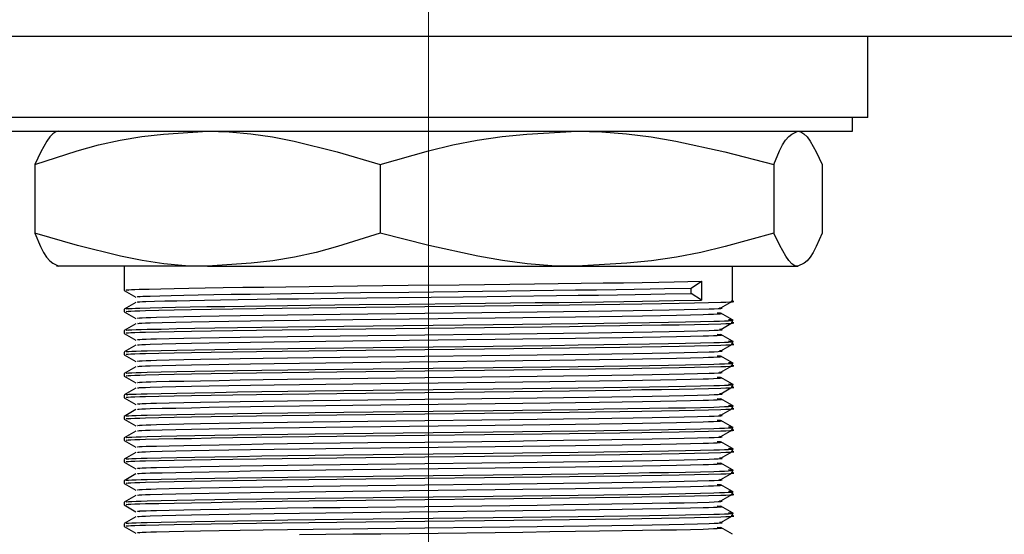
# Model space of a CAD drawing. Header units: millimetres. Extents: x 262469 to 275208, y -32539 to 9411.
# Tile 365 of 428: x 269168 to 269177, y -13289 to -13284. Entities that reach past the tile are written whole.
import ezdxf

# ---------------------------------------------------------------- set-up
doc = ezdxf.new("R2010")
doc.units = ezdxf.units.MM
doc.header["$LTSCALE"] = 100
doc.layers.add('$ IE_TELETECHNIKA', color=5, linetype='Continuous', lineweight=30)

msp = doc.modelspace()

# ---------------------------------------------------------------- linework, layer by layer
at = {"layer": '$ IE_TELETECHNIKA', "color": 7, "linetype": 'Continuous', "lineweight": 5, "ltscale": 20.32}
msp.add_line((269172.0395, -13291.7338), (269172.0395, -13282.764), dxfattribs=at)
at = {"layer": '$ IE_TELETECHNIKA', "color": 7, "linetype": 'Continuous'}
for p, q in [((269199.5395, -13284.2963), (269059.5395, -13284.2963)), ((269176.102, -13285.0463), (269176.102, -13284.2963)), ((269176.102, -13285.0463), (269167.977, -13285.0463)), ((269175.9592, -13285.1713), (269175.9592, -13285.0463)), ((269168.1199, -13285.1713), (269171.5602, -13285.1713)), ((269171.5602, -13285.1713), (269175.9592, -13285.1713)), ((269168.4003, -13285.4784), (269168.4003, -13286.1143)), ((269171.5924, -13285.4784), (269171.5924, -13286.1143)), ((269175.2316, -13285.4784), (269175.2316, -13286.1143)), ((269175.6787, -13285.4784), (269175.6787, -13286.1143)), ((269169.9964, -13286.4213), (269168.6026, -13286.4213)), ((269169.227, -13286.4213), (269169.227, -13286.6449)), ((269169.9964, -13286.4213), (269173.412, -13286.4213)), ((269173.412, -13286.4213), (269175.4552, -13286.4213)), ((269174.852, -13286.7441), (269174.852, -13286.4213)), ((269174.4676, -13286.6225), (269174.564, -13286.5605)), ((269174.564, -13286.5605), (269174.564, -13286.7341)), ((269169.2272, -13286.6451), (269169.3346, -13286.7072)), ((269174.4676, -13286.6721), (269174.4676, -13286.6225)), ((269169.3362, -13286.7553), (269169.2288, -13286.8173)), ((269174.564, -13286.7341), (269174.4676, -13286.6721)), ((269174.7445, -13286.8064), (269174.8519, -13286.7443)), ((269169.227, -13286.8185), (269169.227, -13286.8433)), ((269169.2272, -13286.8436), (269169.3346, -13286.9056)), ((269174.8503, -13286.9165), (269174.7429, -13286.8545)), ((269174.852, -13286.9426), (269174.852, -13286.9178)), ((269169.227, -13287.0169), (269169.227, -13287.0417)), ((269169.3362, -13286.9537), (269169.2288, -13287.0158)), ((269174.7445, -13287.0048), (269174.8519, -13286.9428)), ((269169.2272, -13287.042), (269169.3346, -13287.104)), ((269174.8503, -13287.115), (269174.7429, -13287.0529)), ((269174.852, -13287.141), (269174.852, -13287.1162)), ((269169.3362, -13287.1522), (269169.2288, -13287.2142)), ((269174.7445, -13287.2033), (269174.8519, -13287.1412)), ((269169.227, -13287.2154), (269169.227, -13287.2402)), ((269169.2272, -13287.2404), (269169.3346, -13287.3025)), ((269174.8503, -13287.3134), (269174.7429, -13287.2514)), ((269169.3362, -13287.3506), (269169.2288, -13287.4126)), ((269174.7445, -13287.4017), (269174.8519, -13287.3397)), ((269174.852, -13287.3394), (269174.852, -13287.3146)), ((269169.227, -13287.4138), (269169.227, -13287.4386)), ((269169.2272, -13287.4389), (269169.3346, -13287.5009)), ((269174.8503, -13287.5118), (269174.7429, -13287.4498)), ((269169.3362, -13287.549), (269169.2288, -13287.6111)), ((269174.7445, -13287.6001), (269174.8519, -13287.5381)), ((269174.852, -13287.5379), (269174.852, -13287.5131)), ((269169.227, -13287.6122), (269169.227, -13287.6371)), ((269169.2272, -13287.6373), (269169.3346, -13287.6994)), ((269174.8503, -13287.7103), (269174.7429, -13287.6482)), ((269169.3362, -13287.7475), (269169.2288, -13287.8095)), ((269174.7445, -13287.7986), (269174.8519, -13287.7365)), ((269174.852, -13287.7363), (269174.852, -13287.7115)), ((269169.227, -13287.8107), (269169.227, -13287.8355)), ((269169.2272, -13287.8358), (269169.3346, -13287.8978)), ((269174.8503, -13287.9087), (269174.7429, -13287.8467)), ((269174.7445, -13287.997), (269174.8519, -13287.935)), ((269174.852, -13287.9348), (269174.852, -13287.91)), ((269169.227, -13288.0091), (269169.227, -13288.0339)), ((269169.3362, -13287.9459), (269169.2288, -13288.0079)), ((269169.2272, -13288.0342), (269169.3346, -13288.0962)), ((269174.8503, -13288.1072), (269174.7429, -13288.0451)), ((269174.852, -13288.1332), (269174.852, -13288.1084)), ((269169.227, -13288.2076), (269169.227, -13288.2324)), ((269169.3362, -13288.1443), (269169.2288, -13288.2064)), ((269174.7445, -13288.1955), (269174.8519, -13288.1334)), ((269169.2272, -13288.2326), (269169.3346, -13288.2947)), ((269174.8503, -13288.3056), (269174.7429, -13288.2436)), ((269169.3362, -13288.3428), (269169.2288, -13288.4048)), ((269174.7445, -13288.3939), (269174.8519, -13288.3318)), ((269174.852, -13288.3316), (269174.852, -13288.3068)), ((269169.227, -13288.406), (269169.227, -13288.4308)), ((269169.2272, -13288.4311), (269169.3346, -13288.4931)), ((269174.8503, -13288.504), (269174.7429, -13288.442)), ((269169.3362, -13288.5412), (269169.2288, -13288.6033)), ((269174.7445, -13288.5923), (269174.8519, -13288.5303)), ((269174.852, -13288.5301), (269174.852, -13288.5053)), ((269169.227, -13288.6044), (269169.227, -13288.6292)), ((269169.2272, -13288.6295), (269169.3346, -13288.6915)), ((269174.8503, -13288.7025), (269174.7429, -13288.6404)), ((269169.3362, -13288.7397), (269169.2288, -13288.8017)), ((269174.7445, -13288.7908), (269174.8519, -13288.7287)), ((269174.852, -13288.7285), (269174.852, -13288.7037)), ((269169.227, -13288.8029), (269169.227, -13288.8277)), ((269169.2272, -13288.8279), (269169.3346, -13288.89)), ((269174.8503, -13288.9009), (269174.7429, -13288.8389))]:
    msp.add_line(p, q, dxfattribs=at)
for points in [[(269168.4003, -13285.4784), (269168.7933, -13285.3529), (269168.9908, -13285.2986), (269169.1895, -13285.2542), (269169.3898, -13285.222), (269169.5913, -13285.1997), (269169.9964, -13285.1713)], [(269168.6239, -13285.1713), (269168.5957, -13285.1768), (269168.5675, -13285.195), (269168.5395, -13285.2246), (269168.5115, -13285.2638), (269168.4559, -13285.3634), (269168.4003, -13285.4784)], [(269169.9964, -13285.1713), (269170.1982, -13285.1768), (269170.3991, -13285.195), (269170.5993, -13285.2246), (269170.7987, -13285.2638), (269171.1961, -13285.3634), (269171.5924, -13285.4784)], [(269171.5924, -13285.4784), (269172.0404, -13285.3529), (269172.2655, -13285.2986), (269172.4921, -13285.2542), (269172.7205, -13285.222), (269172.9502, -13285.1997), (269173.412, -13285.1713)], [(269173.412, -13285.1713), (269173.6421, -13285.1768), (269173.8712, -13285.195), (269174.0993, -13285.2246), (269174.3267, -13285.2638), (269174.7798, -13285.3634), (269175.2316, -13285.4784)], [(269175.2316, -13285.4784), (269175.2866, -13285.3529), (269175.3143, -13285.2986), (269175.3421, -13285.2542), (269175.3702, -13285.222), (269175.3984, -13285.1997), (269175.4552, -13285.1713)], [(269175.4552, -13285.1713), (269175.4834, -13285.1768), (269175.5116, -13285.195), (269175.5396, -13285.2246), (269175.5676, -13285.2638), (269175.6232, -13285.3634), (269175.6787, -13285.4784)], [(269169.9964, -13286.4213), (269169.7945, -13286.4159), (269169.5936, -13286.3977), (269169.3935, -13286.3681), (269169.194, -13286.3289), (269168.7966, -13286.2293), (269168.4003, -13286.1143)], [(269168.4003, -13286.1143), (269168.4554, -13286.2398), (269168.4831, -13286.2941), (269168.5109, -13286.3385), (269168.539, -13286.3707), (269168.5672, -13286.393), (269168.6239, -13286.4213)], [(269171.5924, -13286.1143), (269171.1995, -13286.2398), (269171.002, -13286.2941), (269170.8032, -13286.3385), (269170.6029, -13286.3707), (269170.4014, -13286.393), (269169.9964, -13286.4213)], [(269173.412, -13286.4213), (269173.1819, -13286.4159), (269172.9528, -13286.3977), (269172.7246, -13286.3681), (269172.4973, -13286.3289), (269172.0442, -13286.2293), (269171.5924, -13286.1143)], [(269175.2316, -13286.1143), (269174.7836, -13286.2398), (269174.5585, -13286.2941), (269174.3319, -13286.3385), (269174.1035, -13286.3707), (269173.8738, -13286.393), (269173.412, -13286.4213)], [(269175.4552, -13286.4213), (269175.4269, -13286.4159), (269175.3987, -13286.3977), (269175.3707, -13286.3681), (269175.3428, -13286.3289), (269175.2871, -13286.2293), (269175.2316, -13286.1143)], [(269175.6787, -13286.1143), (269175.6237, -13286.2398), (269175.596, -13286.2941), (269175.5682, -13286.3385), (269175.5401, -13286.3707), (269175.5119, -13286.393), (269175.4552, -13286.4213)], [(269169.2656, -13286.6452), (269169.2461, -13286.6424), (269169.2449, -13286.6411), (269169.2529, -13286.6397), (269169.2697, -13286.6384), (269169.2947, -13286.6371), (269169.3268, -13286.6359), (269169.3654, -13286.6346), (269169.4584, -13286.6321), (269169.5673, -13286.6296), (269169.6897, -13286.627), (269169.8261, -13286.6243), (269169.9772, -13286.6216), (269170.1436, -13286.6189), (269170.3246, -13286.6161), (269170.5183, -13286.6133), (269170.7229, -13286.6106), (269170.9366, -13286.6079), (269171.3852, -13286.6027), (269171.8519, -13286.5976), (269172.3249, -13286.5923), (269172.7919, -13286.587), (269173.0193, -13286.5842), (269173.2404, -13286.5815), (269173.453, -13286.5787), (269173.6546, -13286.576), (269173.8429, -13286.5732), (269174.0157, -13286.5706), (269174.1708, -13286.568), (269174.3105, -13286.5655), (269174.564, -13286.5605)], [(269169.3715, -13286.7072), (269169.3528, -13286.7044), (269169.3517, -13286.703), (269169.3595, -13286.7017), (269169.3758, -13286.7004), (269169.3998, -13286.6991), (269169.468, -13286.6966), (269169.5576, -13286.6941), (269169.6625, -13286.6916), (269169.7802, -13286.689), (269169.9114, -13286.6863), (269170.0568, -13286.6836), (269170.2169, -13286.6809), (269170.391, -13286.6781), (269170.5773, -13286.6753), (269170.7741, -13286.6726), (269170.9797, -13286.6699), (269171.411, -13286.6647), (269171.8599, -13286.6596), (269172.3147, -13286.6543), (269172.7637, -13286.649), (269173.195, -13286.6435), (269173.3993, -13286.6407), (269173.5932, -13286.638), (269173.7743, -13286.6353), (269173.9404, -13286.6326), (269174.0895, -13286.63), (269174.2238, -13286.6275), (269174.4676, -13286.6225)], [(269169.2656, -13286.8436), (269169.2448, -13286.8404), (269169.2477, -13286.8388), (269169.2631, -13286.8373), (269169.2899, -13286.8358), (269169.3267, -13286.8343), (269169.3722, -13286.8328), (269169.4251, -13286.8314), (269169.548, -13286.8284), (269169.6893, -13286.8254), (269169.8497, -13286.8223), (269170.0303, -13286.8192), (269170.2316, -13286.816), (269170.4514, -13286.8127), (269170.6869, -13286.8095), (269170.9353, -13286.8063), (269171.1938, -13286.8033), (269171.4602, -13286.8003), (269172.0078, -13286.7943), (269172.5584, -13286.7881), (269172.8283, -13286.785), (269173.0912, -13286.7818), (269173.3441, -13286.7786), (269173.5841, -13286.7753), (269173.808, -13286.7721), (269174.0127, -13286.769), (269174.1955, -13286.7661), (269174.3572, -13286.7631), (269174.5007, -13286.7602), (269174.6293, -13286.7572), (269174.7422, -13286.754), (269174.7887, -13286.7524), (269174.8256, -13286.7507), (269174.8509, -13286.7491), (269174.8626, -13286.7475), (269174.8584, -13286.7459), (269174.8373, -13286.7444)], [(269169.264, -13286.8185), (269169.2455, -13286.8157), (269169.2457, -13286.8144), (269169.2553, -13286.8131), (269169.2737, -13286.8118), (269169.3001, -13286.8105), (269169.3336, -13286.8092), (269169.3734, -13286.808), (269169.4683, -13286.8055), (269169.5784, -13286.8029), (269169.7017, -13286.8004), (269169.8387, -13286.7977), (269169.9905, -13286.795), (269170.1575, -13286.7923), (269170.3388, -13286.7895), (269170.5327, -13286.7867), (269170.7373, -13286.784), (269170.9508, -13286.7813), (269171.3985, -13286.7762), (269171.8639, -13286.7711), (269172.3351, -13286.7658), (269172.8002, -13286.7605), (269173.0267, -13286.7578), (269173.2467, -13286.755), (269173.4582, -13286.7523), (269173.6588, -13286.7495), (269173.8462, -13286.7468), (269174.018, -13286.7442), (269174.1724, -13286.7416), (269174.3114, -13286.7391), (269174.564, -13286.7341)], [(269169.3638, -13286.7553), (269169.3514, -13286.7526), (269169.3575, -13286.7513), (269169.3728, -13286.75), (269169.3963, -13286.7487), (269169.4271, -13286.7475), (269169.5068, -13286.745), (269169.6044, -13286.7425), (269169.7139, -13286.74), (269169.8354, -13286.7375), (269169.9696, -13286.7348), (269170.1178, -13286.7322), (269170.2804, -13286.7295), (269170.4561, -13286.7267), (269170.6432, -13286.724), (269170.8398, -13286.7213), (269171.0443, -13286.7187), (269171.4715, -13286.7136), (269172.361, -13286.7034), (269172.8014, -13286.6981), (269173.2234, -13286.6927), (269173.4231, -13286.69), (269173.6123, -13286.6873), (269173.789, -13286.6846), (269173.9511, -13286.682), (269174.0967, -13286.6795), (269174.2282, -13286.677), (269174.4676, -13286.6721)], [(269169.3715, -13286.9056), (269169.3515, -13286.9024), (269169.3544, -13286.9008), (269169.3693, -13286.8993), (269169.3951, -13286.8978), (269169.4305, -13286.8963), (269169.4743, -13286.8948), (269169.5252, -13286.8934), (269169.6432, -13286.8904), (269169.779, -13286.8874), (269169.9331, -13286.8844), (269170.1065, -13286.8812), (269170.2998, -13286.878), (269170.5109, -13286.8747), (269170.7371, -13286.8715), (269170.9756, -13286.8684), (269171.2239, -13286.8653), (269171.4798, -13286.8623), (269172.0057, -13286.8563), (269172.5347, -13286.8502), (269172.7941, -13286.8471), (269173.0467, -13286.8439), (269173.2899, -13286.8406), (269173.5208, -13286.8374), (269173.7362, -13286.8342), (269173.9333, -13286.8311), (269174.1093, -13286.8281), (269174.265, -13286.8252), (269174.4033, -13286.8223), (269174.5272, -13286.8193), (269174.6365, -13286.8161), (269174.6817, -13286.8145), (269174.7179, -13286.8129), (269174.7429, -13286.8112), (269174.7549, -13286.8096), (269174.7516, -13286.808), (269174.7319, -13286.8065)], [(269169.264, -13287.0169), (269169.2445, -13287.0137), (269169.2498, -13287.0121), (269169.268, -13287.0105), (269169.2976, -13287.009), (269169.3374, -13287.0075), (269169.3857, -13287.0061), (269169.4413, -13287.0046), (269169.5688, -13287.0016), (269169.7148, -13286.9985), (269169.8803, -13286.9954), (269170.0666, -13286.9922), (269170.274, -13286.9889), (269170.4998, -13286.9856), (269170.741, -13286.9824), (269170.9946, -13286.9792), (269171.2581, -13286.9762), (269171.5292, -13286.9732), (269172.0845, -13286.9671), (269172.64, -13286.9608), (269172.9109, -13286.9576), (269173.1736, -13286.9544), (269173.4252, -13286.9511), (269173.6625, -13286.9479), (269173.8826, -13286.9447), (269174.0824, -13286.9416), (269174.2598, -13286.9386), (269174.4165, -13286.9356), (269174.5548, -13286.9327), (269174.6769, -13286.9295), (269174.7306, -13286.9279), (269174.7773, -13286.9263), (269174.8152, -13286.9246), (269174.8423, -13286.923), (269174.857, -13286.9214), (269174.8573, -13286.9197), (269174.8418, -13286.9182), (269174.8147, -13286.9166)], [(269169.3638, -13286.9537), (269169.3535, -13286.9521), (269169.3525, -13286.9505), (269169.3649, -13286.949), (269169.3895, -13286.9475), (269169.4246, -13286.946), (269169.4687, -13286.9445), (269169.5777, -13286.9416), (269169.7054, -13286.9387), (269169.8495, -13286.9356), (269170.0119, -13286.9325), (269170.1942, -13286.9293), (269170.396, -13286.9261), (269170.6146, -13286.9228), (269170.847, -13286.9196), (269171.0903, -13286.9166), (269171.3424, -13286.9135), (269171.601, -13286.9106), (269172.1294, -13286.9045), (269172.6562, -13286.8984), (269172.9126, -13286.8952), (269173.161, -13286.892), (269173.3985, -13286.8887), (269173.6224, -13286.8855), (269173.8298, -13286.8824), (269174.0178, -13286.8793), (269174.1849, -13286.8764), (269174.3327, -13286.8735), (269174.4634, -13286.8705), (269174.579, -13286.8675), (269174.6299, -13286.8659), (269174.6741, -13286.8642), (269174.7099, -13286.8626), (269174.7356, -13286.861), (269174.7495, -13286.8594), (269174.75, -13286.8578), (269174.7355, -13286.8562), (269174.7099, -13286.8547)], [(269169.2656, -13287.0421), (269169.2448, -13287.0388), (269169.2477, -13287.0373), (269169.2631, -13287.0357), (269169.2899, -13287.0342), (269169.3267, -13287.0327), (269169.3722, -13287.0313), (269169.4251, -13287.0298), (269169.548, -13287.0269), (269169.6893, -13287.0239), (269169.8497, -13287.0208), (269170.0303, -13287.0176), (269170.2316, -13287.0144), (269170.4514, -13287.0111), (269170.6869, -13287.0079), (269170.9353, -13287.0048), (269171.1938, -13287.0017), (269171.4602, -13286.9987), (269172.0078, -13286.9927), (269172.5584, -13286.9866), (269172.8283, -13286.9834), (269173.0912, -13286.9802), (269173.3441, -13286.977), (269173.5841, -13286.9738), (269173.808, -13286.9706), (269174.0127, -13286.9675), (269174.1955, -13286.9645), (269174.3572, -13286.9616), (269174.5007, -13286.9587), (269174.6293, -13286.9556), (269174.7422, -13286.9525), (269174.7887, -13286.9508), (269174.8256, -13286.9492), (269174.8509, -13286.9476), (269174.8626, -13286.9459), (269174.8584, -13286.9444), (269174.8373, -13286.9428)], [(269169.3715, -13287.104), (269169.3515, -13287.1008), (269169.3544, -13287.0992), (269169.3693, -13287.0977), (269169.3951, -13287.0962), (269169.4305, -13287.0947), (269169.4743, -13287.0933), (269169.5252, -13287.0918), (269169.6432, -13287.0889), (269169.779, -13287.0859), (269169.9331, -13287.0828), (269170.1065, -13287.0796), (269170.2998, -13287.0764), (269170.5109, -13287.0732), (269170.7371, -13287.0699), (269170.9756, -13287.0668), (269171.2239, -13287.0638), (269171.4798, -13287.0608), (269172.0057, -13287.0548), (269172.5347, -13287.0486), (269172.7941, -13287.0455), (269173.0467, -13287.0423), (269173.2899, -13287.0391), (269173.5208, -13287.0358), (269173.7362, -13287.0327), (269173.9333, -13287.0296), (269174.1093, -13287.0266), (269174.265, -13287.0237), (269174.4033, -13287.0207), (269174.5272, -13287.0177), (269174.6365, -13287.0146), (269174.6817, -13287.0129), (269174.7179, -13287.0113), (269174.7429, -13287.0097), (269174.7549, -13287.0081), (269174.7516, -13287.0065), (269174.7319, -13287.0049)], [(269169.264, -13287.2154), (269169.2445, -13287.2121), (269169.2498, -13287.2105), (269169.268, -13287.209), (269169.2976, -13287.2075), (269169.3374, -13287.206), (269169.3857, -13287.2045), (269169.4413, -13287.203), (269169.5688, -13287.2), (269169.7148, -13287.197), (269169.8803, -13287.1939), (269170.0666, -13287.1906), (269170.274, -13287.1874), (269170.4998, -13287.1841), (269170.741, -13287.1808), (269170.9946, -13287.1777), (269171.2581, -13287.1746), (269171.5292, -13287.1716), (269172.0845, -13287.1655), (269172.64, -13287.1593), (269172.9109, -13287.1561), (269173.1736, -13287.1528), (269173.4252, -13287.1496), (269173.6625, -13287.1463), (269173.8826, -13287.1431), (269174.0824, -13287.14), (269174.2598, -13287.137), (269174.4165, -13287.1341), (269174.5548, -13287.1311), (269174.6769, -13287.128), (269174.7306, -13287.1264), (269174.7773, -13287.1247), (269174.8152, -13287.1231), (269174.8423, -13287.1214), (269174.857, -13287.1198), (269174.8573, -13287.1182), (269174.8418, -13287.1166), (269174.8147, -13287.115)], [(269169.3638, -13287.1522), (269169.3535, -13287.1505), (269169.3525, -13287.149), (269169.3649, -13287.1474), (269169.3895, -13287.1459), (269169.4246, -13287.1444), (269169.4687, -13287.143), (269169.5777, -13287.1401), (269169.7054, -13287.1371), (269169.8495, -13287.1341), (269170.0119, -13287.1309), (269170.1942, -13287.1277), (269170.396, -13287.1245), (269170.6146, -13287.1213), (269170.847, -13287.1181), (269171.0903, -13287.115), (269171.3424, -13287.112), (269171.601, -13287.109), (269172.1294, -13287.103), (269172.6562, -13287.0968), (269172.9126, -13287.0936), (269173.161, -13287.0904), (269173.3985, -13287.0872), (269173.6224, -13287.084), (269173.8298, -13287.0808), (269174.0178, -13287.0778), (269174.1849, -13287.0748), (269174.3327, -13287.0719), (269174.4634, -13287.069), (269174.579, -13287.0659), (269174.6299, -13287.0643), (269174.6741, -13287.0627), (269174.7099, -13287.0611), (269174.7356, -13287.0594), (269174.7495, -13287.0578), (269174.75, -13287.0562), (269174.7355, -13287.0546), (269174.7099, -13287.0531)], [(269169.2656, -13287.2405), (269169.2448, -13287.2373), (269169.2477, -13287.2357), (269169.2631, -13287.2342), (269169.2899, -13287.2327), (269169.3267, -13287.2312), (269169.3722, -13287.2297), (269169.4251, -13287.2282), (269169.548, -13287.2253), (269169.6893, -13287.2223), (269169.8497, -13287.2192), (269170.0303, -13287.2161), (269170.2316, -13287.2128), (269170.4514, -13287.2096), (269170.6869, -13287.2063), (269170.9353, -13287.2032), (269171.1938, -13287.2002), (269171.4602, -13287.1972), (269172.0078, -13287.1912), (269172.5584, -13287.185), (269172.8283, -13287.1819), (269173.0912, -13287.1787), (269173.3441, -13287.1754), (269173.5841, -13287.1722), (269173.808, -13287.169), (269174.0127, -13287.1659), (269174.1955, -13287.1629), (269174.3572, -13287.16), (269174.5007, -13287.1571), (269174.6293, -13287.1541), (269174.7422, -13287.1509), (269174.7887, -13287.1493), (269174.8256, -13287.1476), (269174.8509, -13287.146), (269174.8626, -13287.1444), (269174.8584, -13287.1428), (269174.8373, -13287.1413)], [(269169.3715, -13287.3025), (269169.3515, -13287.2993), (269169.3544, -13287.2977), (269169.3693, -13287.2962), (269169.3951, -13287.2947), (269169.4305, -13287.2932), (269169.4743, -13287.2917), (269169.5252, -13287.2903), (269169.6432, -13287.2873), (269169.779, -13287.2843), (269169.9331, -13287.2812), (269170.1065, -13287.2781), (269170.2998, -13287.2748), (269170.5109, -13287.2716), (269170.7371, -13287.2684), (269170.9756, -13287.2652), (269171.2239, -13287.2622), (269171.4798, -13287.2592), (269172.0057, -13287.2532), (269172.5347, -13287.2471), (269172.7941, -13287.2439), (269173.0467, -13287.2407), (269173.2899, -13287.2375), (269173.5208, -13287.2343), (269173.7362, -13287.2311), (269173.9333, -13287.228), (269174.1093, -13287.225), (269174.265, -13287.2221), (269174.4033, -13287.2192), (269174.5272, -13287.2162), (269174.6365, -13287.213), (269174.6817, -13287.2114), (269174.7179, -13287.2097), (269174.7429, -13287.2081), (269174.7549, -13287.2065), (269174.7516, -13287.2049), (269174.7319, -13287.2034)], [(269169.3638, -13287.3506), (269169.3535, -13287.349), (269169.3525, -13287.3474), (269169.3649, -13287.3459), (269169.3895, -13287.3444), (269169.4246, -13287.3429), (269169.4687, -13287.3414), (269169.5777, -13287.3385), (269169.7054, -13287.3355), (269169.8495, -13287.3325), (269170.0119, -13287.3294), (269170.1942, -13287.3262), (269170.396, -13287.3229), (269170.6146, -13287.3197), (269170.847, -13287.3165), (269171.0903, -13287.3134), (269171.3424, -13287.3104), (269171.601, -13287.3074), (269172.1294, -13287.3014), (269172.6562, -13287.2952), (269172.9126, -13287.2921), (269173.161, -13287.2888), (269173.3985, -13287.2856), (269173.6224, -13287.2824), (269173.8298, -13287.2792), (269174.0178, -13287.2762), (269174.1849, -13287.2733), (269174.3327, -13287.2704), (269174.4634, -13287.2674), (269174.579, -13287.2643), (269174.6299, -13287.2627), (269174.6741, -13287.2611), (269174.7099, -13287.2595), (269174.7356, -13287.2579), (269174.7495, -13287.2562), (269174.75, -13287.2546), (269174.7355, -13287.2531), (269174.7099, -13287.2516)], [(269169.264, -13287.4138), (269169.2445, -13287.4105), (269169.2498, -13287.409), (269169.268, -13287.4074), (269169.2976, -13287.4059), (269169.3374, -13287.4044), (269169.3857, -13287.4029), (269169.4413, -13287.4015), (269169.5688, -13287.3985), (269169.7148, -13287.3954), (269169.8803, -13287.3923), (269170.0666, -13287.3891), (269170.274, -13287.3858), (269170.4998, -13287.3825), (269170.741, -13287.3793), (269170.9946, -13287.3761), (269171.2581, -13287.3731), (269171.5292, -13287.37), (269172.0845, -13287.364), (269172.64, -13287.3577), (269172.9109, -13287.3545), (269173.1736, -13287.3513), (269173.4252, -13287.348), (269173.6625, -13287.3447), (269173.8826, -13287.3415), (269174.0824, -13287.3384), (269174.2598, -13287.3355), (269174.4165, -13287.3325), (269174.5548, -13287.3295), (269174.6769, -13287.3264), (269174.7306, -13287.3248), (269174.7773, -13287.3232), (269174.8152, -13287.3215), (269174.8423, -13287.3199), (269174.857, -13287.3182), (269174.8573, -13287.3166), (269174.8418, -13287.315), (269174.8147, -13287.3135)], [(269169.2656, -13287.4389), (269169.2448, -13287.4357), (269169.2477, -13287.4341), (269169.2631, -13287.4326), (269169.2899, -13287.4311), (269169.3267, -13287.4296), (269169.3722, -13287.4281), (269169.4251, -13287.4267), (269169.548, -13287.4237), (269169.6893, -13287.4207), (269169.8497, -13287.4176), (269170.0303, -13287.4145), (269170.2316, -13287.4113), (269170.4514, -13287.408), (269170.6869, -13287.4048), (269170.9353, -13287.4016), (269171.1938, -13287.3986), (269171.4602, -13287.3956), (269172.0078, -13287.3896), (269172.5584, -13287.3834), (269172.8283, -13287.3803), (269173.0912, -13287.3771), (269173.3441, -13287.3739), (269173.5841, -13287.3706), (269173.808, -13287.3675), (269174.0127, -13287.3644), (269174.1955, -13287.3614), (269174.3572, -13287.3585), (269174.5007, -13287.3555), (269174.6293, -13287.3525), (269174.7422, -13287.3493), (269174.7887, -13287.3477), (269174.8256, -13287.3461), (269174.8509, -13287.3445), (269174.8626, -13287.3428), (269174.8584, -13287.3412), (269174.8373, -13287.3397)], [(269169.3715, -13287.5009), (269169.3515, -13287.4977), (269169.3544, -13287.4961), (269169.3693, -13287.4946), (269169.3951, -13287.4931), (269169.4305, -13287.4916), (269169.4743, -13287.4901), (269169.5252, -13287.4887), (269169.6432, -13287.4857), (269169.779, -13287.4827), (269169.9331, -13287.4797), (269170.1065, -13287.4765), (269170.2998, -13287.4733), (269170.5109, -13287.47), (269170.7371, -13287.4668), (269170.9756, -13287.4637), (269171.2239, -13287.4606), (269171.4798, -13287.4577), (269172.0057, -13287.4517), (269172.5347, -13287.4455), (269172.7941, -13287.4424), (269173.0467, -13287.4392), (269173.2899, -13287.4359), (269173.5208, -13287.4327), (269173.7362, -13287.4295), (269173.9333, -13287.4264), (269174.1093, -13287.4234), (269174.265, -13287.4205), (269174.4033, -13287.4176), (269174.5272, -13287.4146), (269174.6365, -13287.4114), (269174.6817, -13287.4098), (269174.7179, -13287.4082), (269174.7429, -13287.4066), (269174.7549, -13287.4049), (269174.7516, -13287.4034), (269174.7319, -13287.4018)], [(269169.3638, -13287.549), (269169.3535, -13287.5474), (269169.3525, -13287.5458), (269169.3649, -13287.5443), (269169.3895, -13287.5428), (269169.4246, -13287.5413), (269169.4687, -13287.5398), (269169.5777, -13287.5369), (269169.7054, -13287.534), (269169.8495, -13287.5309), (269170.0119, -13287.5278), (269170.1942, -13287.5246), (269170.396, -13287.5214), (269170.6146, -13287.5181), (269170.847, -13287.5149), (269171.0903, -13287.5119), (269171.3424, -13287.5089), (269171.601, -13287.5059), (269172.1294, -13287.4999), (269172.6562, -13287.4937), (269172.9126, -13287.4905), (269173.161, -13287.4873), (269173.3985, -13287.484), (269173.6224, -13287.4808), (269173.8298, -13287.4777), (269174.0178, -13287.4746), (269174.1849, -13287.4717), (269174.3327, -13287.4688), (269174.4634, -13287.4658), (269174.579, -13287.4628), (269174.6299, -13287.4612), (269174.6741, -13287.4596), (269174.7099, -13287.4579), (269174.7356, -13287.4563), (269174.7495, -13287.4547), (269174.75, -13287.4531), (269174.7355, -13287.4515), (269174.7099, -13287.45)], [(269169.264, -13287.6122), (269169.2445, -13287.609), (269169.2498, -13287.6074), (269169.268, -13287.6059), (269169.2976, -13287.6043), (269169.3374, -13287.6029), (269169.3857, -13287.6014), (269169.4413, -13287.5999), (269169.5688, -13287.5969), (269169.7148, -13287.5939), (269169.8803, -13287.5907), (269170.0666, -13287.5875), (269170.274, -13287.5842), (269170.4998, -13287.581), (269170.741, -13287.5777), (269170.9946, -13287.5746), (269171.2581, -13287.5715), (269171.5292, -13287.5685), (269172.0845, -13287.5624), (269172.64, -13287.5561), (269172.9109, -13287.5529), (269173.1736, -13287.5497), (269173.4252, -13287.5464), (269173.6625, -13287.5432), (269173.8826, -13287.54), (269174.0824, -13287.5369), (269174.2598, -13287.5339), (269174.4165, -13287.531), (269174.5548, -13287.528), (269174.6769, -13287.5249), (269174.7306, -13287.5232), (269174.7773, -13287.5216), (269174.8152, -13287.52), (269174.8423, -13287.5183), (269174.857, -13287.5167), (269174.8573, -13287.5151), (269174.8418, -13287.5135), (269174.8147, -13287.5119)], [(269169.2656, -13287.6374), (269169.2448, -13287.6341), (269169.2477, -13287.6326), (269169.2631, -13287.631), (269169.2899, -13287.6295), (269169.3267, -13287.6281), (269169.3722, -13287.6266), (269169.4251, -13287.6251), (269169.548, -13287.6222), (269169.6893, -13287.6192), (269169.8497, -13287.6161), (269170.0303, -13287.6129), (269170.2316, -13287.6097), (269170.4514, -13287.6064), (269170.6869, -13287.6032), (269170.9353, -13287.6001), (269171.1938, -13287.597), (269171.4602, -13287.5941), (269172.0078, -13287.588), (269172.5584, -13287.5819), (269172.8283, -13287.5787), (269173.0912, -13287.5755), (269173.3441, -13287.5723), (269173.5841, -13287.5691), (269173.808, -13287.5659), (269174.0127, -13287.5628), (269174.1955, -13287.5598), (269174.3572, -13287.5569), (269174.5007, -13287.554), (269174.6293, -13287.551), (269174.7422, -13287.5478), (269174.7887, -13287.5462), (269174.8256, -13287.5445), (269174.8509, -13287.5429), (269174.8626, -13287.5413), (269174.8584, -13287.5397), (269174.8373, -13287.5381)], [(269169.3715, -13287.6994), (269169.3515, -13287.6961), (269169.3544, -13287.6946), (269169.3693, -13287.693), (269169.3951, -13287.6915), (269169.4305, -13287.6901), (269169.4743, -13287.6886), (269169.5252, -13287.6871), (269169.6432, -13287.6842), (269169.779, -13287.6812), (269169.9331, -13287.6781), (269170.1065, -13287.6749), (269170.2998, -13287.6717), (269170.5109, -13287.6685), (269170.7371, -13287.6652), (269170.9756, -13287.6621), (269171.2239, -13287.6591), (269171.4798, -13287.6561), (269172.0057, -13287.6501), (269172.5347, -13287.6439), (269172.7941, -13287.6408), (269173.0467, -13287.6376), (269173.2899, -13287.6344), (269173.5208, -13287.6311), (269173.7362, -13287.628), (269173.9333, -13287.6249), (269174.1093, -13287.6219), (269174.265, -13287.619), (269174.4033, -13287.6161), (269174.5272, -13287.613), (269174.6365, -13287.6099), (269174.6817, -13287.6083), (269174.7179, -13287.6066), (269174.7429, -13287.605), (269174.7549, -13287.6034), (269174.7516, -13287.6018), (269174.7319, -13287.6002)], [(269169.3638, -13287.7475), (269169.3535, -13287.7458), (269169.3525, -13287.7443), (269169.3649, -13287.7427), (269169.3895, -13287.7412), (269169.4246, -13287.7397), (269169.4687, -13287.7383), (269169.5777, -13287.7354), (269169.7054, -13287.7324), (269169.8495, -13287.7294), (269170.0119, -13287.7262), (269170.1942, -13287.7231), (269170.396, -13287.7198), (269170.6146, -13287.7166), (269170.847, -13287.7134), (269171.0903, -13287.7103), (269171.3424, -13287.7073), (269171.601, -13287.7043), (269172.1294, -13287.6983), (269172.6562, -13287.6921), (269172.9126, -13287.6889), (269173.161, -13287.6857), (269173.3985, -13287.6825), (269173.6224, -13287.6793), (269173.8298, -13287.6761), (269174.0178, -13287.6731), (269174.1849, -13287.6701), (269174.3327, -13287.6672), (269174.4634, -13287.6643), (269174.579, -13287.6612), (269174.6299, -13287.6596), (269174.6741, -13287.658), (269174.7099, -13287.6564), (269174.7356, -13287.6547), (269174.7495, -13287.6531), (269174.75, -13287.6515), (269174.7355, -13287.65), (269174.7099, -13287.6484)], [(269169.264, -13287.8107), (269169.2445, -13287.8074), (269169.2498, -13287.8058), (269169.268, -13287.8043), (269169.2976, -13287.8028), (269169.3374, -13287.8013), (269169.3857, -13287.7998), (269169.4413, -13287.7983), (269169.5688, -13287.7954), (269169.7148, -13287.7923), (269169.8803, -13287.7892), (269170.0666, -13287.786), (269170.274, -13287.7827), (269170.4998, -13287.7794), (269170.741, -13287.7761), (269170.9946, -13287.773), (269171.2581, -13287.7699), (269171.5292, -13287.7669), (269172.0845, -13287.7608), (269172.64, -13287.7546), (269172.9109, -13287.7514), (269173.1736, -13287.7481), (269173.4252, -13287.7449), (269173.6625, -13287.7416), (269173.8826, -13287.7384), (269174.0824, -13287.7353), (269174.2598, -13287.7323), (269174.4165, -13287.7294), (269174.5548, -13287.7264), (269174.6769, -13287.7233), (269174.7306, -13287.7217), (269174.7773, -13287.72), (269174.8152, -13287.7184), (269174.8423, -13287.7167), (269174.857, -13287.7151), (269174.8573, -13287.7135), (269174.8418, -13287.7119), (269174.8147, -13287.7104)], [(269169.2656, -13287.8358), (269169.2448, -13287.8326), (269169.2477, -13287.831), (269169.2631, -13287.8295), (269169.2899, -13287.828), (269169.3267, -13287.8265), (269169.3722, -13287.825), (269169.4251, -13287.8236), (269169.548, -13287.8206), (269169.6893, -13287.8176), (269169.8497, -13287.8145), (269170.0303, -13287.8114), (269170.2316, -13287.8081), (269170.4514, -13287.8049), (269170.6869, -13287.8017), (269170.9353, -13287.7985), (269171.1938, -13287.7955), (269171.4602, -13287.7925), (269172.0078, -13287.7865), (269172.5584, -13287.7803), (269172.8283, -13287.7772), (269173.0912, -13287.774), (269173.3441, -13287.7707), (269173.5841, -13287.7675), (269173.808, -13287.7643), (269174.0127, -13287.7612), (269174.1955, -13287.7582), (269174.3572, -13287.7553), (269174.5007, -13287.7524), (269174.6293, -13287.7494), (269174.7422, -13287.7462), (269174.7887, -13287.7446), (269174.8256, -13287.743), (269174.8509, -13287.7413), (269174.8626, -13287.7397), (269174.8584, -13287.7381), (269174.8373, -13287.7366)], [(269169.3715, -13287.8978), (269169.3515, -13287.8946), (269169.3544, -13287.893), (269169.3693, -13287.8915), (269169.3951, -13287.89), (269169.4305, -13287.8885), (269169.4743, -13287.887), (269169.5252, -13287.8856), (269169.6432, -13287.8826), (269169.779, -13287.8796), (269169.9331, -13287.8765), (269170.1065, -13287.8734), (269170.2998, -13287.8702), (269170.5109, -13287.8669), (269170.7371, -13287.8637), (269170.9756, -13287.8605), (269171.2239, -13287.8575), (269171.4798, -13287.8545), (269172.0057, -13287.8485), (269172.5347, -13287.8424), (269172.7941, -13287.8392), (269173.0467, -13287.836), (269173.2899, -13287.8328), (269173.5208, -13287.8296), (269173.7362, -13287.8264), (269173.9333, -13287.8233), (269174.1093, -13287.8203), (269174.265, -13287.8174), (269174.4033, -13287.8145), (269174.5272, -13287.8115), (269174.6365, -13287.8083), (269174.6817, -13287.8067), (269174.7179, -13287.8051), (269174.7429, -13287.8034), (269174.7549, -13287.8018), (269174.7516, -13287.8002), (269174.7319, -13287.7987)], [(269169.3638, -13287.9459), (269169.3535, -13287.9443), (269169.3525, -13287.9427), (269169.3649, -13287.9412), (269169.3895, -13287.9397), (269169.4246, -13287.9382), (269169.4687, -13287.9367), (269169.5777, -13287.9338), (269169.7054, -13287.9308), (269169.8495, -13287.9278), (269170.0119, -13287.9247), (269170.1942, -13287.9215), (269170.396, -13287.9182), (269170.6146, -13287.915), (269170.847, -13287.9118), (269171.0903, -13287.9087), (269171.3424, -13287.9057), (269171.601, -13287.9027), (269172.1294, -13287.8967), (269172.6562, -13287.8905), (269172.9126, -13287.8874), (269173.161, -13287.8842), (269173.3985, -13287.8809), (269173.6224, -13287.8777), (269173.8298, -13287.8746), (269174.0178, -13287.8715), (269174.1849, -13287.8686), (269174.3327, -13287.8657), (269174.4634, -13287.8627), (269174.579, -13287.8596), (269174.6299, -13287.858), (269174.6741, -13287.8564), (269174.7099, -13287.8548), (269174.7356, -13287.8532), (269174.7495, -13287.8516), (269174.75, -13287.85), (269174.7355, -13287.8484), (269174.7099, -13287.8469)], [(269169.264, -13288.0091), (269169.2445, -13288.0059), (269169.2498, -13288.0043), (269169.268, -13288.0027), (269169.2976, -13288.0012), (269169.3374, -13287.9997), (269169.3857, -13287.9983), (269169.4413, -13287.9968), (269169.5688, -13287.9938), (269169.7148, -13287.9907), (269169.8803, -13287.9876), (269170.0666, -13287.9844), (269170.274, -13287.9811), (269170.4998, -13287.9778), (269170.741, -13287.9746), (269170.9946, -13287.9714), (269171.2581, -13287.9684), (269171.5292, -13287.9654), (269172.0845, -13287.9593), (269172.64, -13287.953), (269172.9109, -13287.9498), (269173.1736, -13287.9466), (269173.4252, -13287.9433), (269173.6625, -13287.94), (269173.8826, -13287.9368), (269174.0824, -13287.9338), (269174.2598, -13287.9308), (269174.4165, -13287.9278), (269174.5548, -13287.9248), (269174.6769, -13287.9217), (269174.7306, -13287.9201), (269174.7773, -13287.9185), (269174.8152, -13287.9168), (269174.8423, -13287.9152), (269174.857, -13287.9135), (269174.8573, -13287.9119), (269174.8418, -13287.9103), (269174.8147, -13287.9088)], [(269169.2656, -13288.0342), (269169.2448, -13288.031), (269169.2477, -13288.0294), (269169.2631, -13288.0279), (269169.2899, -13288.0264), (269169.3267, -13288.0249), (269169.3722, -13288.0235), (269169.4251, -13288.022), (269169.548, -13288.019), (269169.6893, -13288.016), (269169.8497, -13288.013), (269170.0303, -13288.0098), (269170.2316, -13288.0066), (269170.4514, -13288.0033), (269170.6869, -13288.0001), (269170.9353, -13287.997), (269171.1938, -13287.9939), (269171.4602, -13287.9909), (269172.0078, -13287.9849), (269172.5584, -13287.9788), (269172.8283, -13287.9756), (269173.0912, -13287.9724), (269173.3441, -13287.9692), (269173.5841, -13287.966), (269173.808, -13287.9628), (269174.0127, -13287.9597), (269174.1955, -13287.9567), (269174.3572, -13287.9538), (269174.5007, -13287.9508), (269174.6293, -13287.9478), (269174.7422, -13287.9447), (269174.7887, -13287.943), (269174.8256, -13287.9414), (269174.8509, -13287.9398), (269174.8626, -13287.9382), (269174.8584, -13287.9366), (269174.8373, -13287.935)], [(269169.3715, -13288.0962), (269169.3515, -13288.093), (269169.3544, -13288.0914), (269169.3693, -13288.0899), (269169.3951, -13288.0884), (269169.4305, -13288.0869), (269169.4743, -13288.0855), (269169.5252, -13288.084), (269169.6432, -13288.0811), (269169.779, -13288.0781), (269169.9331, -13288.075), (269170.1065, -13288.0718), (269170.2998, -13288.0686), (269170.5109, -13288.0653), (269170.7371, -13288.0621), (269170.9756, -13288.059), (269171.2239, -13288.056), (269171.4798, -13288.053), (269172.0057, -13288.047), (269172.5347, -13288.0408), (269172.7941, -13288.0377), (269173.0467, -13288.0345), (269173.2899, -13288.0313), (269173.5208, -13288.028), (269173.7362, -13288.0248), (269173.9333, -13288.0217), (269174.1093, -13288.0188), (269174.265, -13288.0159), (269174.4033, -13288.0129), (269174.5272, -13288.0099), (269174.6365, -13288.0067), (269174.6817, -13288.0051), (269174.7179, -13288.0035), (269174.7429, -13288.0019), (269174.7549, -13288.0002), (269174.7516, -13287.9987), (269174.7319, -13287.9971)], [(269169.264, -13288.2076), (269169.2445, -13288.2043), (269169.2498, -13288.2027), (269169.268, -13288.2012), (269169.2976, -13288.1997), (269169.3374, -13288.1982), (269169.3857, -13288.1967), (269169.4413, -13288.1952), (269169.5688, -13288.1922), (269169.7148, -13288.1892), (269169.8803, -13288.186), (269170.0666, -13288.1828), (269170.274, -13288.1796), (269170.4998, -13288.1763), (269170.741, -13288.173), (269170.9946, -13288.1699), (269171.2581, -13288.1668), (269171.5292, -13288.1638), (269172.0845, -13288.1577), (269172.64, -13288.1515), (269172.9109, -13288.1483), (269173.1736, -13288.145), (269173.4252, -13288.1417), (269173.6625, -13288.1385), (269173.8826, -13288.1353), (269174.0824, -13288.1322), (269174.2598, -13288.1292), (269174.4165, -13288.1263), (269174.5548, -13288.1233), (269174.6769, -13288.1202), (269174.7306, -13288.1186), (269174.7773, -13288.1169), (269174.8152, -13288.1153), (269174.8423, -13288.1136), (269174.857, -13288.112), (269174.8573, -13288.1104), (269174.8418, -13288.1088), (269174.8147, -13288.1072)], [(269169.3638, -13288.1443), (269169.3535, -13288.1427), (269169.3525, -13288.1411), (269169.3649, -13288.1396), (269169.3895, -13288.1381), (269169.4246, -13288.1366), (269169.4687, -13288.1352), (269169.5777, -13288.1322), (269169.7054, -13288.1293), (269169.8495, -13288.1262), (269170.0119, -13288.1231), (269170.1942, -13288.1199), (269170.396, -13288.1167), (269170.6146, -13288.1134), (269170.847, -13288.1103), (269171.0903, -13288.1072), (269171.3424, -13288.1042), (269171.601, -13288.1012), (269172.1294, -13288.0952), (269172.6562, -13288.089), (269172.9126, -13288.0858), (269173.161, -13288.0826), (269173.3985, -13288.0794), (269173.6224, -13288.0761), (269173.8298, -13288.073), (269174.0178, -13288.0699), (269174.1849, -13288.067), (269174.3327, -13288.0641), (269174.4634, -13288.0612), (269174.579, -13288.0581), (269174.6299, -13288.0565), (269174.6741, -13288.0549), (269174.7099, -13288.0532), (269174.7356, -13288.0516), (269174.7495, -13288.05), (269174.75, -13288.0484), (269174.7355, -13288.0468), (269174.7099, -13288.0453)], [(269169.2656, -13288.2327), (269169.2448, -13288.2295), (269169.2477, -13288.2279), (269169.2631, -13288.2263), (269169.2899, -13288.2248), (269169.3267, -13288.2234), (269169.3722, -13288.2219), (269169.4251, -13288.2204), (269169.548, -13288.2175), (269169.6893, -13288.2145), (269169.8497, -13288.2114), (269170.0303, -13288.2082), (269170.2316, -13288.205), (269170.4514, -13288.2018), (269170.6869, -13288.1985), (269170.9353, -13288.1954), (269171.1938, -13288.1924), (269171.4602, -13288.1894), (269172.0078, -13288.1834), (269172.5584, -13288.1772), (269172.8283, -13288.1741), (269173.0912, -13288.1709), (269173.3441, -13288.1676), (269173.5841, -13288.1644), (269173.808, -13288.1612), (269174.0127, -13288.1581), (269174.1955, -13288.1551), (269174.3572, -13288.1522), (269174.5007, -13288.1493), (269174.6293, -13288.1463), (269174.7422, -13288.1431), (269174.7887, -13288.1415), (269174.8256, -13288.1398), (269174.8509, -13288.1382), (269174.8626, -13288.1366), (269174.8584, -13288.135), (269174.8373, -13288.1334)], [(269169.3715, -13288.2947), (269169.3515, -13288.2914), (269169.3544, -13288.2899), (269169.3693, -13288.2883), (269169.3951, -13288.2868), (269169.4305, -13288.2854), (269169.4743, -13288.2839), (269169.5252, -13288.2824), (269169.6432, -13288.2795), (269169.779, -13288.2765), (269169.9331, -13288.2734), (269170.1065, -13288.2703), (269170.2998, -13288.267), (269170.5109, -13288.2638), (269170.7371, -13288.2606), (269170.9756, -13288.2574), (269171.2239, -13288.2544), (269171.4798, -13288.2514), (269172.0057, -13288.2454), (269172.5347, -13288.2393), (269172.7941, -13288.2361), (269173.0467, -13288.2329), (269173.2899, -13288.2297), (269173.5208, -13288.2265), (269173.7362, -13288.2233), (269173.9333, -13288.2202), (269174.1093, -13288.2172), (269174.265, -13288.2143), (269174.4033, -13288.2114), (269174.5272, -13288.2084), (269174.6365, -13288.2052), (269174.6817, -13288.2036), (269174.7179, -13288.2019), (269174.7429, -13288.2003), (269174.7549, -13288.1987), (269174.7516, -13288.1971), (269174.7319, -13288.1956)], [(269169.264, -13288.406), (269169.2445, -13288.4027), (269169.2498, -13288.4012), (269169.268, -13288.3996), (269169.2976, -13288.3981), (269169.3374, -13288.3966), (269169.3857, -13288.3951), (269169.4413, -13288.3936), (269169.5688, -13288.3907), (269169.7148, -13288.3876), (269169.8803, -13288.3845), (269170.0666, -13288.3813), (269170.274, -13288.378), (269170.4998, -13288.3747), (269170.741, -13288.3715), (269170.9946, -13288.3683), (269171.2581, -13288.3652), (269171.5292, -13288.3622), (269172.0845, -13288.3561), (269172.64, -13288.3499), (269172.9109, -13288.3467), (269173.1736, -13288.3435), (269173.4252, -13288.3402), (269173.6625, -13288.3369), (269173.8826, -13288.3337), (269174.0824, -13288.3306), (269174.2598, -13288.3276), (269174.4165, -13288.3247), (269174.5548, -13288.3217), (269174.6769, -13288.3186), (269174.7306, -13288.317), (269174.7773, -13288.3154), (269174.8152, -13288.3137), (269174.8423, -13288.3121), (269174.857, -13288.3104), (269174.8573, -13288.3088), (269174.8418, -13288.3072), (269174.8147, -13288.3057)], [(269169.3638, -13288.3428), (269169.3535, -13288.3412), (269169.3525, -13288.3396), (269169.3649, -13288.338), (269169.3895, -13288.3365), (269169.4246, -13288.3351), (269169.4687, -13288.3336), (269169.5777, -13288.3307), (269169.7054, -13288.3277), (269169.8495, -13288.3247), (269170.0119, -13288.3216), (269170.1942, -13288.3184), (269170.396, -13288.3151), (269170.6146, -13288.3119), (269170.847, -13288.3087), (269171.0903, -13288.3056), (269171.3424, -13288.3026), (269171.601, -13288.2996), (269172.1294, -13288.2936), (269172.6562, -13288.2874), (269172.9126, -13288.2842), (269173.161, -13288.281), (269173.3985, -13288.2778), (269173.6224, -13288.2746), (269173.8298, -13288.2714), (269174.0178, -13288.2684), (269174.1849, -13288.2654), (269174.3327, -13288.2625), (269174.4634, -13288.2596), (269174.579, -13288.2565), (269174.6299, -13288.2549), (269174.6741, -13288.2533), (269174.7099, -13288.2517), (269174.7356, -13288.25), (269174.7495, -13288.2484), (269174.75, -13288.2468), (269174.7355, -13288.2453), (269174.7099, -13288.2437)], [(269169.2656, -13288.4311), (269169.2448, -13288.4279), (269169.2477, -13288.4263), (269169.2631, -13288.4248), (269169.2899, -13288.4233), (269169.3267, -13288.4218), (269169.3722, -13288.4203), (269169.4251, -13288.4189), (269169.548, -13288.4159), (269169.6893, -13288.4129), (269169.8497, -13288.4098), (269170.0303, -13288.4067), (269170.2316, -13288.4034), (269170.4514, -13288.4002), (269170.6869, -13288.397), (269170.9353, -13288.3938), (269171.1938, -13288.3908), (269171.4602, -13288.3878), (269172.0078, -13288.3818), (269172.5584, -13288.3756), (269172.8283, -13288.3725), (269173.0912, -13288.3693), (269173.3441, -13288.3661), (269173.5841, -13288.3628), (269173.808, -13288.3596), (269174.0127, -13288.3565), (269174.1955, -13288.3535), (269174.3572, -13288.3506), (269174.5007, -13288.3477), (269174.6293, -13288.3447), (269174.7422, -13288.3415), (269174.7887, -13288.3399), (269174.8256, -13288.3383), (269174.8509, -13288.3366), (269174.8626, -13288.335), (269174.8584, -13288.3334), (269174.8373, -13288.3319)], [(269169.3715, -13288.4931), (269169.3515, -13288.4899), (269169.3544, -13288.4883), (269169.3693, -13288.4868), (269169.3951, -13288.4853), (269169.4305, -13288.4838), (269169.4743, -13288.4823), (269169.5252, -13288.4809), (269169.6432, -13288.4779), (269169.779, -13288.4749), (269169.9331, -13288.4719), (269170.1065, -13288.4687), (269170.2998, -13288.4655), (269170.5109, -13288.4622), (269170.7371, -13288.459), (269170.9756, -13288.4559), (269171.2239, -13288.4528), (269171.4798, -13288.4498), (269172.0057, -13288.4438), (269172.5347, -13288.4377), (269172.7941, -13288.4345), (269173.0467, -13288.4314), (269173.2899, -13288.4281), (269173.5208, -13288.4249), (269173.7362, -13288.4217), (269173.9333, -13288.4186), (269174.1093, -13288.4156), (269174.265, -13288.4127), (269174.4033, -13288.4098), (269174.5272, -13288.4068), (269174.6365, -13288.4036), (269174.6817, -13288.402), (269174.7179, -13288.4004), (269174.7429, -13288.3987), (269174.7549, -13288.3971), (269174.7516, -13288.3955), (269174.7319, -13288.394)], [(269169.3638, -13288.5412), (269169.3535, -13288.5396), (269169.3525, -13288.538), (269169.3649, -13288.5365), (269169.3895, -13288.535), (269169.4246, -13288.5335), (269169.4687, -13288.532), (269169.5777, -13288.5291), (269169.7054, -13288.5262), (269169.8495, -13288.5231), (269170.0119, -13288.52), (269170.1942, -13288.5168), (269170.396, -13288.5136), (269170.6146, -13288.5103), (269170.847, -13288.5071), (269171.0903, -13288.504), (269171.3424, -13288.501), (269171.601, -13288.4981), (269172.1294, -13288.492), (269172.6562, -13288.4858), (269172.9126, -13288.4827), (269173.161, -13288.4795), (269173.3985, -13288.4762), (269173.6224, -13288.473), (269173.8298, -13288.4699), (269174.0178, -13288.4668), (269174.1849, -13288.4639), (269174.3327, -13288.461), (269174.4634, -13288.458), (269174.579, -13288.455), (269174.6299, -13288.4534), (269174.6741, -13288.4517), (269174.7099, -13288.4501), (269174.7356, -13288.4485), (269174.7495, -13288.4469), (269174.75, -13288.4453), (269174.7355, -13288.4437), (269174.7099, -13288.4422)], [(269169.264, -13288.6044), (269169.2445, -13288.6012), (269169.2498, -13288.5996), (269169.268, -13288.598), (269169.2976, -13288.5965), (269169.3374, -13288.595), (269169.3857, -13288.5936), (269169.4413, -13288.5921), (269169.5688, -13288.5891), (269169.7148, -13288.586), (269169.8803, -13288.5829), (269170.0666, -13288.5797), (269170.274, -13288.5764), (269170.4998, -13288.5731), (269170.741, -13288.5699), (269170.9946, -13288.5667), (269171.2581, -13288.5637), (269171.5292, -13288.5607), (269172.0845, -13288.5546), (269172.64, -13288.5483), (269172.9109, -13288.5451), (269173.1736, -13288.5419), (269173.4252, -13288.5386), (269173.6625, -13288.5354), (269173.8826, -13288.5322), (269174.0824, -13288.5291), (269174.2598, -13288.5261), (269174.4165, -13288.5231), (269174.5548, -13288.5202), (269174.6769, -13288.5171), (269174.7306, -13288.5154), (269174.7773, -13288.5138), (269174.8152, -13288.5122), (269174.8423, -13288.5105), (269174.857, -13288.5089), (269174.8573, -13288.5072), (269174.8418, -13288.5057), (269174.8147, -13288.5041)], [(269169.2656, -13288.6296), (269169.2448, -13288.6263), (269169.2477, -13288.6248), (269169.2631, -13288.6232), (269169.2899, -13288.6217), (269169.3267, -13288.6202), (269169.3722, -13288.6188), (269169.4251, -13288.6173), (269169.548, -13288.6144), (269169.6893, -13288.6114), (269169.8497, -13288.6083), (269170.0303, -13288.6051), (269170.2316, -13288.6019), (269170.4514, -13288.5986), (269170.6869, -13288.5954), (269170.9353, -13288.5923), (269171.1938, -13288.5892), (269171.4602, -13288.5862), (269172.0078, -13288.5802), (269172.5584, -13288.5741), (269172.8283, -13288.5709), (269173.0912, -13288.5677), (269173.3441, -13288.5645), (269173.5841, -13288.5613), (269173.808, -13288.5581), (269174.0127, -13288.555), (269174.1955, -13288.552), (269174.3572, -13288.5491), (269174.5007, -13288.5462), (269174.6293, -13288.5431), (269174.7422, -13288.54), (269174.7887, -13288.5383), (269174.8256, -13288.5367), (269174.8509, -13288.5351), (269174.8626, -13288.5335), (269174.8584, -13288.5319), (269174.8373, -13288.5303)], [(269169.3715, -13288.6916), (269169.3515, -13288.6883), (269169.3544, -13288.6868), (269169.3693, -13288.6852), (269169.3951, -13288.6837), (269169.4305, -13288.6822), (269169.4743, -13288.6808), (269169.5252, -13288.6793), (269169.6432, -13288.6764), (269169.779, -13288.6734), (269169.9331, -13288.6703), (269170.1065, -13288.6671), (269170.2998, -13288.6639), (269170.5109, -13288.6607), (269170.7371, -13288.6574), (269170.9756, -13288.6543), (269171.2239, -13288.6513), (269171.4798, -13288.6483), (269172.0057, -13288.6423), (269172.5347, -13288.6361), (269172.7941, -13288.633), (269173.0467, -13288.6298), (269173.2899, -13288.6266), (269173.5208, -13288.6233), (269173.7362, -13288.6202), (269173.9333, -13288.6171), (269174.1093, -13288.6141), (269174.265, -13288.6112), (269174.4033, -13288.6082), (269174.5272, -13288.6052), (269174.6365, -13288.6021), (269174.6817, -13288.6004), (269174.7179, -13288.5988), (269174.7429, -13288.5972), (269174.7549, -13288.5956), (269174.7516, -13288.594), (269174.7319, -13288.5924)], [(269169.3638, -13288.7397), (269169.3535, -13288.738), (269169.3525, -13288.7364), (269169.3649, -13288.7349), (269169.3895, -13288.7334), (269169.4246, -13288.7319), (269169.4687, -13288.7305), (269169.5777, -13288.7276), (269169.7054, -13288.7246), (269169.8495, -13288.7216), (269170.0119, -13288.7184), (269170.1942, -13288.7152), (269170.396, -13288.712), (269170.6146, -13288.7088), (269170.847, -13288.7056), (269171.0903, -13288.7025), (269171.3424, -13288.6995), (269171.601, -13288.6965), (269172.1294, -13288.6905), (269172.6562, -13288.6843), (269172.9126, -13288.6811), (269173.161, -13288.6779), (269173.3985, -13288.6747), (269173.6224, -13288.6715), (269173.8298, -13288.6683), (269174.0178, -13288.6653), (269174.1849, -13288.6623), (269174.3327, -13288.6594), (269174.4634, -13288.6565), (269174.579, -13288.6534), (269174.6299, -13288.6518), (269174.6741, -13288.6502), (269174.7099, -13288.6485), (269174.7356, -13288.6469), (269174.7495, -13288.6453), (269174.75, -13288.6437), (269174.7355, -13288.6421), (269174.7099, -13288.6406)], [(269169.264, -13288.8029), (269169.2445, -13288.7996), (269169.2498, -13288.798), (269169.268, -13288.7965), (269169.2976, -13288.795), (269169.3374, -13288.7935), (269169.3857, -13288.792), (269169.4413, -13288.7905), (269169.5688, -13288.7875), (269169.7148, -13288.7845), (269169.8803, -13288.7814), (269170.0666, -13288.7781), (269170.274, -13288.7749), (269170.4998, -13288.7716), (269170.741, -13288.7683), (269170.9946, -13288.7652), (269171.2581, -13288.7621), (269171.5292, -13288.7591), (269172.0845, -13288.753), (269172.64, -13288.7468), (269172.9109, -13288.7436), (269173.1736, -13288.7403), (269173.4252, -13288.7371), (269173.6625, -13288.7338), (269173.8826, -13288.7306), (269174.0824, -13288.7275), (269174.2598, -13288.7245), (269174.4165, -13288.7216), (269174.5548, -13288.7186), (269174.6769, -13288.7155), (269174.7306, -13288.7139), (269174.7773, -13288.7122), (269174.8152, -13288.7106), (269174.8423, -13288.7089), (269174.857, -13288.7073), (269174.8573, -13288.7057), (269174.8418, -13288.7041), (269174.8147, -13288.7026)], [(269169.2656, -13288.828), (269169.2448, -13288.8248), (269169.2477, -13288.8232), (269169.2631, -13288.8217), (269169.2899, -13288.8202), (269169.3267, -13288.8187), (269169.3722, -13288.8172), (269169.4251, -13288.8157), (269169.548, -13288.8128), (269169.6893, -13288.8098), (269169.8497, -13288.8067), (269170.0303, -13288.8035), (269170.2316, -13288.8003), (269170.4514, -13288.7971), (269170.6869, -13288.7938), (269170.9353, -13288.7907), (269171.1938, -13288.7877), (269171.4602, -13288.7847), (269172.0078, -13288.7787), (269172.5584, -13288.7725), (269172.8283, -13288.7694), (269173.0912, -13288.7662), (269173.3441, -13288.7629), (269173.5841, -13288.7597), (269173.808, -13288.7565), (269174.0127, -13288.7534), (269174.1955, -13288.7504), (269174.3572, -13288.7475), (269174.5007, -13288.7446), (269174.6293, -13288.7416), (269174.7422, -13288.7384), (269174.7887, -13288.7368), (269174.8256, -13288.7351), (269174.8509, -13288.7335), (269174.8626, -13288.7319), (269174.8584, -13288.7303), (269174.8373, -13288.7288)], [(269169.3715, -13288.89), (269169.3515, -13288.8868), (269169.3544, -13288.8852), (269169.3693, -13288.8837), (269169.3951, -13288.8822), (269169.4305, -13288.8807), (269169.4743, -13288.8792), (269169.5252, -13288.8778), (269169.6432, -13288.8748), (269169.779, -13288.8718), (269169.9331, -13288.8687), (269170.1065, -13288.8656), (269170.2998, -13288.8623), (269170.5109, -13288.8591), (269170.7371, -13288.8559), (269170.9756, -13288.8527), (269171.2239, -13288.8497), (269171.4798, -13288.8467), (269172.0057, -13288.8407), (269172.5347, -13288.8346), (269172.7941, -13288.8314), (269173.0467, -13288.8282), (269173.2899, -13288.825), (269173.5208, -13288.8218), (269173.7362, -13288.8186), (269173.9333, -13288.8155), (269174.1093, -13288.8125), (269174.265, -13288.8096), (269174.4033, -13288.8067), (269174.5272, -13288.8037), (269174.6365, -13288.8005), (269174.6817, -13288.7989), (269174.7179, -13288.7972), (269174.7429, -13288.7956), (269174.7549, -13288.794), (269174.7516, -13288.7924), (269174.7319, -13288.7909)], [(269170.847, -13288.904), (269171.0903, -13288.9009), (269171.3424, -13288.8979), (269171.601, -13288.8949), (269172.1294, -13288.8889), (269172.6562, -13288.8827), (269172.9126, -13288.8796), (269173.161, -13288.8763), (269173.3985, -13288.8731), (269173.6224, -13288.8699), (269173.8298, -13288.8668), (269174.0178, -13288.8637), (269174.1849, -13288.8608), (269174.3327, -13288.8579), (269174.4634, -13288.8549), (269174.579, -13288.8518), (269174.6299, -13288.8502), (269174.6741, -13288.8486), (269174.7099, -13288.847), (269174.7356, -13288.8454), (269174.7495, -13288.8437), (269174.75, -13288.8421), (269174.7355, -13288.8406), (269174.7099, -13288.839)]]:
    msp.add_lwpolyline(points, dxfattribs=at)

doc.saveas('drawing.dxf')
